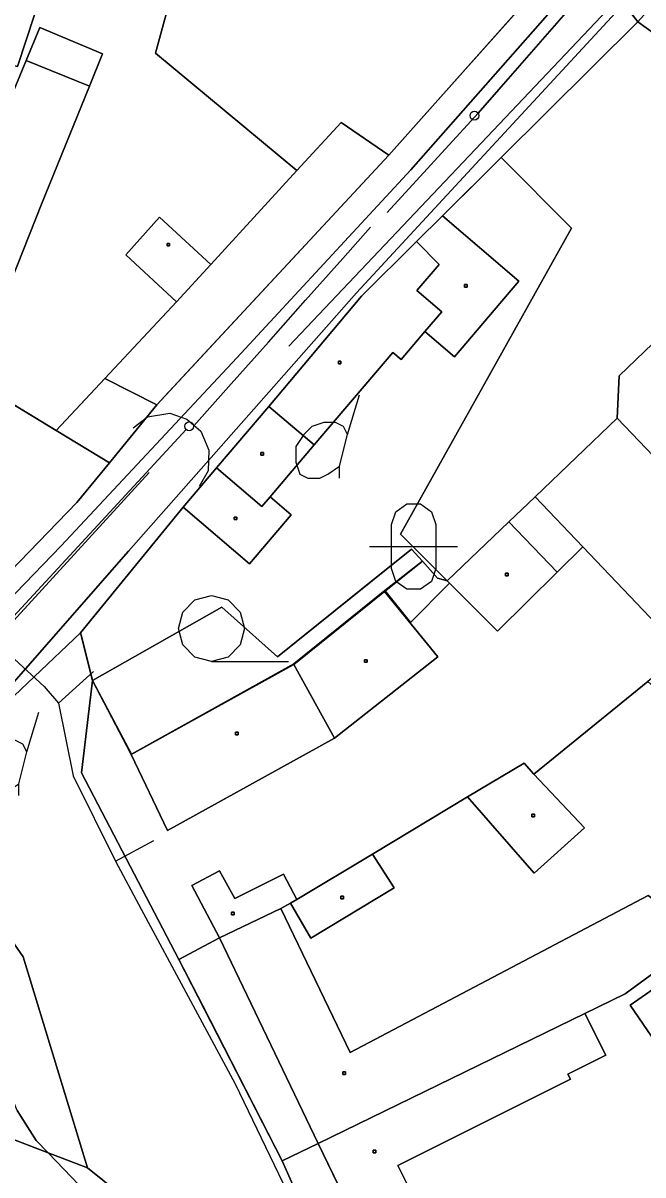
# Model space of a CAD drawing. Extents: x -645676 to -642474, y -1077513 to -1072613.
# Drawn here: x -644344.5 to -644274.2, y -1074470.4 to -1074339.8 of the extents above; entities that cross this region are included whole.
import ezdxf

# ---------------------------------------------------------------- set-up
doc = ezdxf.new("R2010")
doc.units = 0
for name, color, linetype in [('Kanalizace', 7, 'Continuous'), ('KN', 7, 'Continuous'), ('KULTURY_STAV', 7, 'Continuous'), ('KULTURY_ZNACKY', 7, 'Continuous'), ('Obvod_KP_', 7, 'Continuous'), ('OBVOD_PU', 7, 'Continuous'), ('PLYNOVOD', 7, 'Continuous'), ('VODOVOD', 7, 'Continuous')]:
    doc.layers.add(name, color=color, linetype=linetype)

# ---------------------------------------------------------------- blocks, each defined once
blk = doc.blocks.new('3$0400')
blk.add_lwpolyline([(0, 0), (-0.38, 0.1), (-0.65, 0.38), (-0.75, 0.75), (-0.65, 1.12), (-0.38, 1.4), (0, 1.5), (0.38, 1.4), (0.65, 1.12), (0.75, 0.75), (0.65, 0.38), (0.38, 0.1), (0, 0), (1.75, 0)])
blk = doc.blocks.new('$431')
blk.add_line((0.63, 0.99), (0.9, 1.89))
blk.add_lwpolyline([(0.45, 0), (0.45, 0.27), (0.63, 0.99), (0.54, 1.17), (0.36, 1.26), (0.09, 1.26), (-0.18, 1.17), (-0.36, 0.99), (-0.54, 0.72), (-0.54, 0.36), (-0.45, 0.09), (-0.27, 0), (0, 0), (0.18, 0.09), (0.45, 0.27)])
blk = doc.blocks.new('3$1600')
for points in [[(-0.5, 1.5), (-0.4, 1.79), (-0.15, 1.97), (0.16, 1.97), (0.41, 1.79), (0.51, 1.5), (0.51, 0.5), (0.41, 0.21), (0.16, 0.03), (-0.15, 0.03), (-0.4, 0.21), (-0.5, 0.5), (-0.5, 1.5)], [(-1, 1), (0.27, 1), (1, 1)]]:
    blk.add_lwpolyline(points)
blk = doc.blocks.new('6$2320')
for points in [[(-3.48, 1), (-3.08, 0.92), (-2.68, 0.6), (-2.53, 0.22), (-2.52, -0.2), (-2.72, -0.62), (-3.08, -0.92), (-3.48, -1)], [(-2.53, 0), (-1.26, 0), (0.01, 0), (1.28, 0), (2.55, 0), (3.5, 0)]]:
    blk.add_lwpolyline(points)

msp = doc.modelspace()

# ---------------------------------------------------------------- linework, layer by layer
at = {"layer": 'Kanalizace'}
for p, q in [((-644278.39, -1074333.4), (-644292.87, -1074350)), ((-644325.99, -1074385.9), (-644350.62, -1074412.52))]:
    msp.add_line(p, q, dxfattribs=at)
for points in [[(-644303.19, -1074361.26), (-644292.87, -1074350), (-644278.39, -1074333.4), (-644279.1, -1074330.06), (-644274.72, -1074323.21), (-644256.42, -1074286.06), (-644241.54, -1074229.39), (-644234.31, -1074197.51), (-644227.52, -1074177.41), (-644214.6, -1074152.45), (-644202.11, -1074135.18), (-644184.81, -1074119.51), (-644172.77, -1074112.68), (-644150.39, -1074099.83), (-644095.07, -1074073.95), (-644032.86, -1074045.12)], [(-644364.02, -1074407.03), (-644350.46, -1074412.88), (-644330.2, -1074390.76)]]:
    msp.add_lwpolyline(points, dxfattribs=at)
for centre in [(-644293.28, -1074350.29), (-644325.65, -1074385.53)]:
    msp.add_circle(centre, 0.5, dxfattribs=at)
at = {"layer": 'KN'}
for points in [[(-644281.65, -1074330.81), (-644302.98, -1074354.77), (-644308.41, -1074351.07), (-644313.43, -1074356.52), (-644329.45, -1074343.2), (-644323.01, -1074319.5), (-644335.47, -1074315.38), (-644333.13, -1074308.08), (-644328.48, -1074294.08)], [(-644333.13, -1074308.08), (-644335.47, -1074315.38), (-644345.14, -1074344.73), (-644347.94, -1074344.03), (-644360.13, -1074368.25), (-644361.89, -1074373.16), (-644379.44, -1074363.46), (-644378.68, -1074361.4), (-644368.79, -1074365.04), (-644365.3, -1074355.58), (-644368.05, -1074354.56), (-644365.12, -1074345.95), (-644356, -1074319.17), (-644362.96, -1074316.8), (-644362.11, -1074313.16), (-644339.13, -1074322.08), (-644337.02, -1074315.73), (-644359.76, -1074306.97), (-644356.62, -1074298.81)], [(-644313.43, -1074356.52), (-644323.19, -1074367.16), (-644329, -1074361.82), (-644332.83, -1074366.08), (-644327.07, -1074371.39), (-644335.21, -1074380.11), (-644340.72, -1074386.01), (-644361.89, -1074373.16), (-644360.13, -1074368.25), (-644347.94, -1074344.03), (-644345.14, -1074344.73), (-644335.47, -1074315.38), (-644323.01, -1074319.5), (-644329.45, -1074343.2)], [(-644279.9, -1074333.05), (-644300.49, -1074356.42), (-644320.24, -1074377.74), (-644340.18, -1074399.07), (-644348.44, -1074407.64), (-644358.88, -1074419.6), (-644361.16, -1074417.66), (-644338.38, -1074394.18), (-644334.7, -1074389.67), (-644329.31, -1074383.07), (-644302.98, -1074354.77), (-644281.65, -1074330.81)], [(-644276.33, -1074337.62), (-644306.68, -1074370.4), (-644332.52, -1074399.69), (-644353.8, -1074423.93), (-644357.3, -1074427.24), (-644362.14, -1074421.85), (-644360.61, -1074421.03), (-644358.88, -1074419.6), (-644348.44, -1074407.64), (-644340.18, -1074399.07), (-644320.24, -1074377.74), (-644300.49, -1074356.42), (-644279.9, -1074333.05)], [(-644274.73, -1074339.66), (-644290.24, -1074355.04), (-644296.91, -1074361.66), (-644299.84, -1074364.57), (-644306.09, -1074370.75), (-644316.62, -1074383.27), (-644322.54, -1074390.22), (-644326.34, -1074394.69), (-644337.98, -1074408.94), (-644353.8, -1074423.93), (-644332.52, -1074399.69), (-644306.68, -1074370.4), (-644276.33, -1074337.62)], [(-644252.04, -1074355.97), (-644276.87, -1074379.81), (-644277.07, -1074384.61), (-644286.4, -1074393.52), (-644289.36, -1074396.35), (-644296.37, -1074403.05), (-644301.67, -1074397.75), (-644282.28, -1074363.06), (-644290.24, -1074355.04), (-644274.73, -1074339.66)], [(-644344.15, -1074344.04), (-644351.04, -1074360.61), (-644352.89, -1074359.84), (-644357.33, -1074370.51), (-644347.95, -1074374.29), (-644342.41, -1074360.34), (-644336.97, -1074346.96), (-644335.46, -1074343.26), (-644342.6, -1074340.3)], [(-644336.97, -1074346.96), (-644344.15, -1074344.04), (-644342.6, -1074340.3), (-644335.46, -1074343.26)], [(-644336.97, -1074346.96), (-644342.41, -1074360.34), (-644347.95, -1074374.29), (-644357.33, -1074370.51), (-644352.89, -1074359.84), (-644351.04, -1074360.61), (-644344.15, -1074344.04)], [(-644302.98, -1074354.77), (-644329.31, -1074383.07), (-644335.21, -1074380.11), (-644327.07, -1074371.39), (-644323.19, -1074367.16), (-644313.43, -1074356.52), (-644308.41, -1074351.07)], [(-644296.37, -1074403.05), (-644297.46, -1074402.74), (-644299.17, -1074400.81), (-644300.44, -1074399.47), (-644315.63, -1074411.65), (-644321.93, -1074406.05), (-644336.63, -1074414.36), (-644337.98, -1074408.94), (-644326.34, -1074394.69), (-644318.79, -1074401.12), (-644314.06, -1074395.56), (-644316.47, -1074393.51), (-644311.45, -1074387.62), (-644302.53, -1074377.14), (-644301.59, -1074377.95), (-644298.89, -1074374.78), (-644295.54, -1074377.64), (-644288.23, -1074369.05), (-644296.91, -1074361.66), (-644290.24, -1074355.04), (-644282.28, -1074363.06), (-644301.67, -1074397.75)], [(-644233.57, -1074369.87), (-644260.56, -1074401.89), (-644277.07, -1074384.61), (-644276.87, -1074379.81), (-644252.04, -1074355.97)], [(-644323.19, -1074367.16), (-644327.07, -1074371.39), (-644332.83, -1074366.08), (-644329, -1074361.82)], [(-644298.89, -1074374.78), (-644296.98, -1074372.54), (-644299.81, -1074370.13), (-644297.28, -1074367.16), (-644299.84, -1074364.57), (-644296.91, -1074361.66), (-644288.23, -1074369.05), (-644295.54, -1074377.64)], [(-644327.86, -1074365.07), (-644328.16, -1074365.07), (-644328.16, -1074364.77), (-644327.86, -1074364.77)], [(-644327.86, -1074365.07), (-644327.86, -1074364.77), (-644328.16, -1074364.77), (-644328.16, -1074365.07)], [(-644298.89, -1074374.78), (-644301.59, -1074377.95), (-644302.53, -1074377.14), (-644311.45, -1074387.62), (-644316.62, -1074383.27), (-644306.09, -1074370.75), (-644299.84, -1074364.57), (-644297.28, -1074367.16), (-644299.81, -1074370.13), (-644296.98, -1074372.54)], [(-644294.12, -1074369.75), (-644294.42, -1074369.75), (-644294.42, -1074369.45), (-644294.12, -1074369.45)], [(-644294.12, -1074369.75), (-644294.12, -1074369.45), (-644294.42, -1074369.45), (-644294.42, -1074369.75)], [(-644308.42, -1074378.42), (-644308.72, -1074378.42), (-644308.72, -1074378.12), (-644308.42, -1074378.12)], [(-644308.42, -1074378.42), (-644308.42, -1074378.12), (-644308.72, -1074378.12), (-644308.72, -1074378.42)], [(-644329.31, -1074383.07), (-644334.7, -1074389.67), (-644340.72, -1074386.01), (-644335.21, -1074380.11)], [(-644311.45, -1074387.62), (-644316.47, -1074393.51), (-644317.4, -1074394.6), (-644322.54, -1074390.22), (-644316.62, -1074383.27)], [(-644260.56, -1074401.89), (-644269.55, -1074411.17), (-644280.98, -1074399.2), (-644286.4, -1074393.52), (-644277.07, -1074384.61)], [(-644317.21, -1074388.79), (-644317.51, -1074388.79), (-644317.51, -1074388.49), (-644317.21, -1074388.49)], [(-644317.21, -1074388.79), (-644317.21, -1074388.49), (-644317.51, -1074388.49), (-644317.51, -1074388.79)], [(-644316.47, -1074393.51), (-644314.06, -1074395.56), (-644318.79, -1074401.12), (-644326.34, -1074394.69), (-644322.54, -1074390.22), (-644317.4, -1074394.6)], [(-644280.98, -1074399.2), (-644283.9, -1074402.07), (-644289.36, -1074396.35), (-644286.4, -1074393.52)], [(-644320.25, -1074396.11), (-644320.55, -1074396.11), (-644320.55, -1074395.81), (-644320.25, -1074395.81)], [(-644320.25, -1074396.11), (-644320.25, -1074395.81), (-644320.55, -1074395.81), (-644320.55, -1074396.11)], [(-644283.9, -1074402.07), (-644290.65, -1074408.77), (-644296.37, -1074403.05), (-644289.36, -1074396.35)], [(-644299.17, -1074400.81), (-644303.5, -1074404.26), (-644313.77, -1074412.52), (-644332.21, -1074422.74), (-644336.63, -1074414.36), (-644321.93, -1074406.05), (-644315.63, -1074411.65), (-644300.44, -1074399.47)], [(-644289.44, -1074402.48), (-644289.74, -1074402.48), (-644289.74, -1074402.18), (-644289.44, -1074402.18)], [(-644289.44, -1074402.48), (-644289.44, -1074402.18), (-644289.74, -1074402.18), (-644289.74, -1074402.48)], [(-644309.14, -1074420.88), (-644313.77, -1074412.52), (-644303.5, -1074404.26), (-644297.45, -1074411.66)], [(-644336.63, -1074414.36), (-644337.86, -1074424.84), (-644326.82, -1074445.99), (-644315.08, -1074468.83), (-644304.6, -1074492.48), (-644283.44, -1074512.85), (-644337.17, -1074469.63), (-644344.48, -1074445.7), (-644356.56, -1074428.31), (-644356.28, -1074427.31), (-644355.18, -1074425.56), (-644353.8, -1074423.93), (-644337.98, -1074408.94)], [(-644305.44, -1074412.29), (-644305.74, -1074412.29), (-644305.74, -1074411.99), (-644305.44, -1074411.99)], [(-644305.44, -1074412.29), (-644305.44, -1074411.99), (-644305.74, -1074411.99), (-644305.74, -1074412.29)], [(-644309.14, -1074420.88), (-644328.09, -1074431.35), (-644332.21, -1074422.74), (-644313.77, -1074412.52)], [(-644262.75, -1074424.22), (-644268.74, -1074429.02), (-644262.02, -1074436.88), (-644268.73, -1074442.44), (-644273.58, -1074438.74), (-644307.39, -1074456.55), (-644315.24, -1074440.2), (-644314.15, -1074439.59), (-644311.85, -1074443.56), (-644302.39, -1074437.88), (-644304.85, -1074434.03), (-644294.05, -1074427.56), (-644286.51, -1074436.22), (-644280.78, -1074431.06), (-644286.55, -1074424.98), (-644273.59, -1074414.45)], [(-644320.08, -1074420.53), (-644320.38, -1074420.53), (-644320.38, -1074420.23), (-644320.08, -1074420.23)], [(-644320.08, -1074420.53), (-644320.08, -1074420.23), (-644320.38, -1074420.23), (-644320.38, -1074420.53)], [(-644286.55, -1074424.98), (-644280.78, -1074431.06), (-644286.51, -1074436.22), (-644294.05, -1074427.56), (-644287.64, -1074423.72)], [(-644337.17, -1074469.63), (-644341.66, -1074467.91), (-644342.99, -1074466.53), (-644345.16, -1074463.12), (-644346.65, -1074459.4), (-644348.35, -1074451.33), (-644349.19, -1074447.64), (-644349.99, -1074444.77), (-644351.03, -1074441.94), (-644354.38, -1074435.75), (-644356.11, -1074433.27), (-644356.77, -1074431.33), (-644356.84, -1074429.28), (-644356.56, -1074428.31), (-644344.48, -1074445.7)], [(-644286.48, -1074429.82), (-644286.78, -1074429.82), (-644286.78, -1074429.52), (-644286.48, -1074429.52)], [(-644286.48, -1074429.82), (-644286.48, -1074429.52), (-644286.78, -1074429.52), (-644286.78, -1074429.82)], [(-644314.15, -1074439.59), (-644313.44, -1074439.18), (-644304.85, -1074434.03), (-644302.39, -1074437.88), (-644311.85, -1074443.56)], [(-644313.44, -1074439.18), (-644314.15, -1074439.59), (-644315.24, -1074440.2), (-644322.19, -1074443.52), (-644325.36, -1074437.62), (-644322.19, -1074435.92), (-644320.48, -1074439.09), (-644314.94, -1074436.31)], [(-644268.73, -1074442.44), (-644267.84, -1074443.78), (-644276.19, -1074449.9), (-644280.75, -1074452.12), (-644311, -1074466.86), (-644322.19, -1074443.52), (-644315.24, -1074440.2), (-644307.39, -1074456.55), (-644273.58, -1074438.74)], [(-644308.15, -1074439.12), (-644308.45, -1074439.12), (-644308.45, -1074438.82), (-644308.15, -1074438.82)], [(-644308.15, -1074439.12), (-644308.15, -1074438.82), (-644308.45, -1074438.82), (-644308.45, -1074439.12)], [(-644320.54, -1074440.94), (-644320.84, -1074440.94), (-644320.84, -1074440.64), (-644320.54, -1074440.64)], [(-644320.54, -1074440.94), (-644320.54, -1074440.64), (-644320.84, -1074440.64), (-644320.84, -1074440.94)], [(-644311, -1074466.86), (-644315.08, -1074468.83), (-644326.82, -1074445.99), (-644322.19, -1074443.52)], [(-644266.9, -1074445.14), (-644275.62, -1074451.16), (-644266.91, -1074463.89), (-644271.58, -1074466.72), (-644269.35, -1074470.4), (-644277.12, -1074475.12), (-644297.76, -1074487.37), (-644300.09, -1074482.6), (-644296.31, -1074480.71), (-644301.99, -1074469.35), (-644282.4, -1074459.56), (-644282.68, -1074459.01), (-644278.38, -1074456.86), (-644280.75, -1074452.12), (-644276.19, -1074449.9), (-644267.84, -1074443.78)], [(-644255.49, -1074461.66), (-644254.52, -1074462.97), (-644263.4, -1074469.02), (-644264.48, -1074467.44), (-644266.91, -1074463.89), (-644275.62, -1074451.16), (-644266.9, -1074445.14)], [(-644300.09, -1074482.6), (-644302.75, -1074483.93), (-644311, -1074466.86), (-644280.75, -1074452.12), (-644278.38, -1074456.86), (-644282.68, -1074459.01), (-644282.4, -1074459.56), (-644301.99, -1074469.35), (-644296.31, -1074480.71)], [(-644307.9, -1074459.04), (-644308.2, -1074459.04), (-644308.2, -1074458.74), (-644307.9, -1074458.74)], [(-644307.9, -1074459.04), (-644307.9, -1074458.74), (-644308.2, -1074458.74), (-644308.2, -1074459.04)], [(-644300.09, -1074482.6), (-644297.76, -1074487.37), (-644304.6, -1074492.48), (-644315.08, -1074468.83), (-644311, -1074466.86), (-644302.75, -1074483.93)], [(-644304.47, -1074467.92), (-644304.77, -1074467.92), (-644304.77, -1074467.62), (-644304.47, -1074467.62)], [(-644304.47, -1074467.92), (-644304.47, -1074467.62), (-644304.77, -1074467.62), (-644304.77, -1074467.92)]]:
    msp.add_lwpolyline(points, close=True, dxfattribs=at)
for points in [[(-644361.89, -1074373.16), (-644340.72, -1074386.01), (-644334.7, -1074389.67), (-644338.38, -1074394.18), (-644361.16, -1074417.66)], [(-644619.47, -1074395.88), (-644547.74, -1074412.63), (-644468.1, -1074431.19), (-644428.75, -1074440.84), (-644392.87, -1074449.16), (-644392.21, -1074449.97), (-644381.95, -1074452.47), (-644356.04, -1074462.42), (-644341.66, -1074467.91), (-644338.13, -1074471.59)], [(-644273.59, -1074414.45), (-644286.55, -1074424.98), (-644287.64, -1074423.72), (-644294.05, -1074427.56), (-644304.85, -1074434.03), (-644313.44, -1074439.18), (-644314.94, -1074436.31), (-644320.48, -1074439.09), (-644322.19, -1074435.92), (-644325.36, -1074437.62), (-644322.19, -1074443.52), (-644326.82, -1074445.99), (-644337.86, -1074424.84), (-644336.63, -1074414.36), (-644332.21, -1074422.74), (-644328.09, -1074431.35), (-644309.14, -1074420.88), (-644297.45, -1074411.66), (-644303.5, -1074404.26), (-644299.17, -1074400.81), (-644297.46, -1074402.74), (-644296.37, -1074403.05), (-644290.65, -1074408.77), (-644283.9, -1074402.07), (-644280.98, -1074399.2), (-644269.55, -1074411.17)], [(-644345.16, -1074463.12), (-644342.99, -1074466.53), (-644341.66, -1074467.91), (-644356.04, -1074462.42)], [(-644338.13, -1074471.59), (-644341.66, -1074467.91), (-644337.17, -1074469.63), (-644283.44, -1074512.85)]]:
    msp.add_lwpolyline(points, dxfattribs=at)
at = {"layer": 'KULTURY_STAV'}
for points in [[(-644355.08, -1074377.29), (-644340.72, -1074386.01), (-644337.39, -1074382.44), (-644335.21, -1074380.11), (-644331.37, -1074382.04), (-644329.31, -1074383.07), (-644327.96, -1074381.62), (-644302.98, -1074354.77), (-644299.31, -1074350.64), (-644284.74, -1074334.28), (-644281.65, -1074330.81), (-644272.76, -1074316.93), (-644263.01, -1074299.24), (-644257.6, -1074284.78), (-644247.58, -1074254.38), (-644241.28, -1074223.42), (-644237.07, -1074200.98), (-644232.18, -1074182.35), (-644227.01, -1074170.18), (-644210.92, -1074143.77)], [(-644348.3, -1074277.02), (-644328.48, -1074294.08), (-644281.65, -1074330.81), (-644302.98, -1074354.77), (-644308.41, -1074351.07), (-644313.43, -1074356.52), (-644329.45, -1074343.2), (-644323.01, -1074319.5), (-644335.47, -1074315.38), (-644333.13, -1074308.08), (-644356.62, -1074298.81)], [(-644356.62, -1074298.81), (-644333.13, -1074308.08), (-644335.47, -1074315.38), (-644323.01, -1074319.5), (-644329.45, -1074343.2), (-644313.43, -1074356.52), (-644308.41, -1074351.07), (-644302.98, -1074354.77), (-644329.31, -1074383.07), (-644335.21, -1074380.11), (-644340.72, -1074386.01), (-644361.89, -1074373.16)], [(-644265.03, -1074328.55), (-644265.01, -1074328.56), (-644262.88, -1074329.45), (-644258.81, -1074332.51), (-644255.76, -1074337.05), (-644247.38, -1074351.92), (-644241.49, -1074360.22), (-644232.14, -1074368.05), (-644198.3, -1074391.14), (-644209.91, -1074383.89), (-644210.68, -1074383.43), (-644233.57, -1074369.87), (-644252.04, -1074355.97), (-644274.73, -1074339.66), (-644265.46, -1074329.3), (-644265.03, -1074328.55)], [(-644274.73, -1074339.66), (-644290.24, -1074355.04), (-644292.49, -1074357.27), (-644296.91, -1074361.66), (-644299.84, -1074364.57), (-644306.09, -1074370.75), (-644306.28, -1074370.98), (-644316.62, -1074383.27), (-644322.54, -1074390.22), (-644326.34, -1074394.69), (-644337.4, -1074408.23), (-644337.98, -1074408.94)], [(-644274.73, -1074339.66), (-644252.04, -1074355.97), (-644233.57, -1074369.87), (-644260.56, -1074401.89), (-644277.07, -1074384.61), (-644286.4, -1074393.52), (-644289.36, -1074396.35), (-644296.37, -1074403.05), (-644301.67, -1074397.75), (-644282.28, -1074363.06), (-644290.24, -1074355.04), (-644274.73, -1074339.66)], [(-644290.24, -1074355.04), (-644282.28, -1074363.06), (-644301.67, -1074397.75), (-644296.37, -1074403.05), (-644297.46, -1074402.74), (-644299.17, -1074400.81), (-644300.44, -1074399.47), (-644304.57, -1074402.78), (-644315.63, -1074411.65), (-644321.93, -1074406.05), (-644336.63, -1074414.36), (-644337.98, -1074408.94), (-644326.34, -1074394.69), (-644322.54, -1074390.22), (-644316.62, -1074383.27), (-644306.09, -1074370.75), (-644299.84, -1074364.57), (-644296.91, -1074361.66), (-644290.24, -1074355.04)], [(-644302.75, -1074483.93), (-644311, -1074466.86), (-644315.08, -1074468.83), (-644326.82, -1074445.99), (-644337.86, -1074424.84), (-644336.63, -1074414.36), (-644332.18, -1074422.71), (-644313.77, -1074412.46), (-644303.46, -1074404.16), (-644300.55, -1074407.79), (-644296.11, -1074403.31), (-644296.37, -1074403.05), (-644289.36, -1074396.35), (-644286.4, -1074393.52), (-644277.07, -1074384.61)], [(-644277.07, -1074384.61), (-644260.56, -1074401.89), (-644269.55, -1074411.17), (-644273.59, -1074414.45), (-644262.75, -1074424.22), (-644255.08, -1074431.13), (-644262.02, -1074436.88), (-644268.73, -1074442.44), (-644267.84, -1074443.78), (-644266.9, -1074445.14), (-644255.49, -1074461.66), (-644254.52, -1074462.97), (-644263.4, -1074469.02), (-644261.46, -1074477.01)], [(-644300.44, -1074399.47), (-644299.17, -1074400.81), (-644303.46, -1074404.16), (-644313.77, -1074412.46), (-644332.18, -1074422.71), (-644336.63, -1074414.36), (-644321.93, -1074406.05), (-644315.63, -1074411.65), (-644304.57, -1074402.78), (-644300.44, -1074399.47)], [(-644299.17, -1074400.81), (-644297.46, -1074402.74), (-644296.37, -1074403.05), (-644296.11, -1074403.31), (-644300.55, -1074407.79), (-644303.46, -1074404.16), (-644299.17, -1074400.81)], [(-644337.98, -1074408.94), (-644337.84, -1074409.48), (-644336.63, -1074414.36), (-644337.86, -1074424.84), (-644333.38, -1074433.42), (-644329.95, -1074439.99), (-644326.82, -1074445.99), (-644324.15, -1074451.19), (-644315.08, -1074468.83), (-644311, -1074466.86), (-644303.38, -1074482.63)]]:
    msp.add_lwpolyline(points, dxfattribs=at)
at = {"layer": 'Obvod_KP_'}
msp.add_lwpolyline([(-644348.3, -1074277.02), (-644328.48, -1074294.08), (-644281.65, -1074330.81), (-644274.73, -1074339.66), (-644252.04, -1074355.97), (-644233.57, -1074369.87), (-644210.68, -1074383.43), (-644209.91, -1074383.89), (-644198.3, -1074391.14), (-644160.16, -1074409.49), (-644144.46, -1074417.05), (-644148.65, -1074428.45), (-644170.07, -1074467.93), (-644145.13, -1074484.54)], dxfattribs=at)
at = {"layer": 'OBVOD_PU'}
for points in [[(-644145.13, -1074484.54), (-644170.07, -1074467.93), (-644148.65, -1074428.45), (-644144.46, -1074417.05), (-644160.16, -1074409.49), (-644198.3, -1074391.14), (-644209.91, -1074383.89), (-644210.68, -1074383.43), (-644233.57, -1074369.87), (-644252.04, -1074355.97), (-644274.73, -1074339.66), (-644281.65, -1074330.81), (-644272.76, -1074316.93), (-644263.01, -1074299.24), (-644257.6, -1074284.78), (-644247.58, -1074254.38), (-644241.28, -1074223.42), (-644237.07, -1074200.98), (-644232.18, -1074182.35), (-644227.01, -1074170.18), (-644210.92, -1074143.77)], [(-644348.3, -1074277.02), (-644328.48, -1074294.08), (-644281.65, -1074330.81), (-644274.73, -1074339.66), (-644252.04, -1074355.97), (-644233.57, -1074369.87), (-644210.68, -1074383.43), (-644209.91, -1074383.89), (-644198.3, -1074391.14), (-644160.16, -1074409.49), (-644144.46, -1074417.05), (-644148.65, -1074428.45), (-644170.07, -1074467.93), (-644145.13, -1074484.54)]]:
    msp.add_lwpolyline(points, dxfattribs=at)
at = {"layer": 'PLYNOVOD'}
for p, q in [((-644351.72, -1074406.22), (-644342.09, -1074415.02)), ((-644340.48, -1074416.91), (-644336.5, -1074413.33)), ((-644342.09, -1074415.02), (-644340.48, -1074416.91)), ((-644340.48, -1074416.91), (-644338.81, -1074425.16)), ((-644338.81, -1074425.16), (-644334, -1074434.85)), ((-644334, -1074434.85), (-644329.66, -1074432.5)), ((-644334, -1074434.85), (-644331.09, -1074440.3)), ((-644331.09, -1074440.3), (-644320.44, -1074460.11)), ((-644320.44, -1074460.11), (-644310.66, -1074480.37))]:
    msp.add_line(p, q, dxfattribs=at)
at = {"layer": 'VODOVOD'}
msp.add_line((-644314.35, -1074376.44), (-644272.44, -1074332.2), dxfattribs=at)

# ---------------------------------------------------------------- block references
at = {"layer": 'Kanalizace', "xscale": 5, "yscale": 5, "rotation": 48.345057}
msp.add_blockref('6$2320', (-644316.69, -1074376.01), dxfattribs=at)
at = {"layer": 'KULTURY_ZNACKY', "xscale": 5, "yscale": 5}
for name, p in [('$431', (-644310.83, -1074391.4)), ('3$1600', (-644300.2, -1074404.16)), ('3$0400', (-644323.12, -1074412.2)), ('$431', (-644347.22, -1074427.41))]:
    msp.add_blockref(name, p, dxfattribs=at)

doc.saveas('drawing.dxf')
